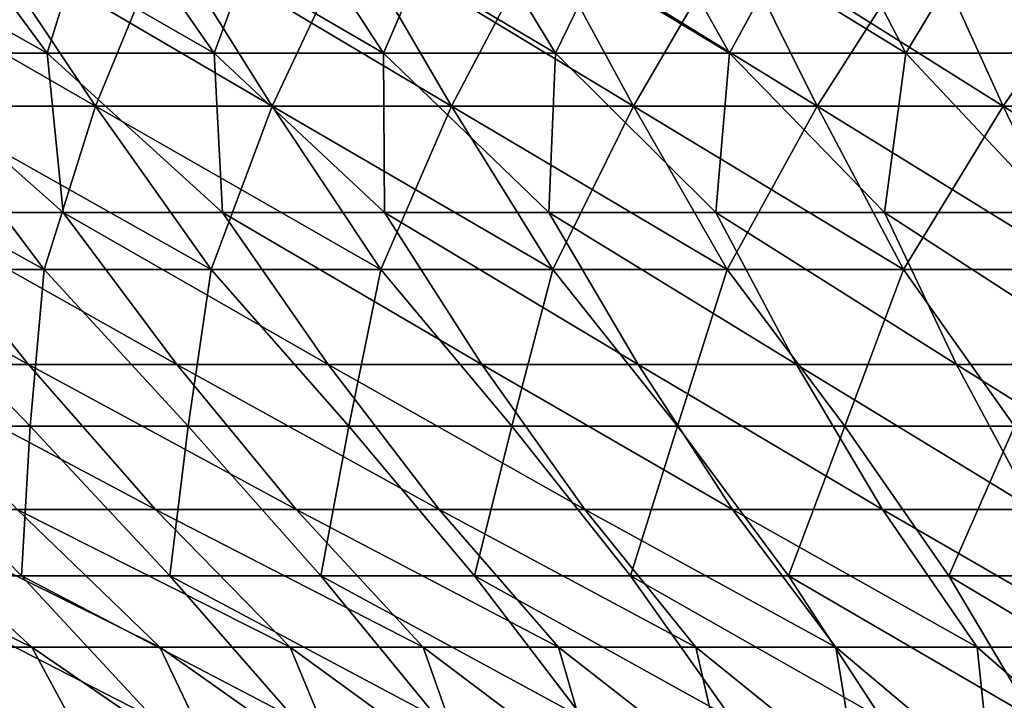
# Model space of a CAD drawing. Header units: millimetres. Extents: x -125 to 125, y -45 to 4025.
# Tile 295 of 656: x -31 to -21, y 3914 to 3921. Entities that reach past the tile are written whole.
import ezdxf

# ---------------------------------------------------------------- set-up
doc = ezdxf.new("R2010")
doc.units = ezdxf.units.MM
doc.header["$LTSCALE"] = 6.999206
for name, color, linetype in [('21', 7, 'CONTINUOUS'), ('22', 7, 'CONTINUOUS'), ('23', 7, 'CONTINUOUS'), ('24', 7, 'CONTINUOUS')]:
    doc.layers.add(name, color=color, linetype=linetype)

msp = doc.modelspace()

# ---------------------------------------------------------------- linework, layer by layer
at = {"layer": '21', "color": 7, "linetype": 'CONTINUOUS'}
for points in [[(-32.149, 3920.085, 59.869), (-30.29, 3920.085, 60.831), (-33.439, 3921.902, 62.271), (-32.149, 3920.085, 59.869)], [(-33.439, 3921.902, 62.271), (-30.29, 3920.085, 60.831), (-31.505, 3921.902, 63.271), (-33.439, 3921.902, 62.271)], [(-30.29, 3920.085, 60.831), (-28.403, 3920.085, 61.735), (-31.505, 3921.902, 63.271), (-30.29, 3920.085, 60.831)], [(-31.505, 3921.902, 63.271), (-28.403, 3920.085, 61.735), (-29.542, 3921.902, 64.212), (-31.505, 3921.902, 63.271)], [(-28.403, 3920.085, 61.735), (-26.488, 3920.085, 62.58), (-29.542, 3921.902, 64.212), (-28.403, 3920.085, 61.735)], [(-29.542, 3921.902, 64.212), (-26.488, 3920.085, 62.58), (-27.551, 3921.902, 65.091), (-29.542, 3921.902, 64.212)], [(-26.488, 3920.085, 62.58), (-24.548, 3920.085, 63.366), (-27.551, 3921.902, 65.091), (-26.488, 3920.085, 62.58)], [(-27.551, 3921.902, 65.091), (-24.548, 3920.085, 63.366), (-25.533, 3921.902, 65.909), (-27.551, 3921.902, 65.091)], [(-24.548, 3920.085, 63.366), (-22.585, 3920.085, 64.092), (-25.533, 3921.902, 65.909), (-24.548, 3920.085, 63.366)], [(-25.533, 3921.902, 65.909), (-22.585, 3920.085, 64.092), (-23.491, 3921.902, 66.664), (-25.533, 3921.902, 65.909)], [(-22.585, 3920.085, 64.092), (-20.601, 3920.085, 64.757), (-23.491, 3921.902, 66.664), (-22.585, 3920.085, 64.092)], [(-23.491, 3921.902, 66.664), (-20.601, 3920.085, 64.757), (-21.427, 3921.902, 67.355), (-23.491, 3921.902, 66.664)], [(-20.601, 3920.085, 64.757), (-18.597, 3920.085, 65.361), (-21.427, 3921.902, 67.355), (-20.601, 3920.085, 64.757)], [(-21.427, 3921.902, 67.355), (-18.597, 3920.085, 65.361), (-19.343, 3921.902, 67.983), (-21.427, 3921.902, 67.355)], [(-32.591, 3918.34, 56.449), (-30.837, 3918.34, 57.426), (-33.978, 3920.085, 58.851), (-32.591, 3918.34, 56.449)], [(-33.978, 3920.085, 58.851), (-30.837, 3918.34, 57.426), (-32.149, 3920.085, 59.869), (-33.978, 3920.085, 58.851)], [(-30.837, 3918.34, 57.426), (-29.054, 3918.34, 58.349), (-32.149, 3920.085, 59.869), (-30.837, 3918.34, 57.426)], [(-32.149, 3920.085, 59.869), (-29.054, 3918.34, 58.349), (-30.29, 3920.085, 60.831), (-32.149, 3920.085, 59.869)], [(-29.054, 3918.34, 58.349), (-27.244, 3918.34, 59.216), (-30.29, 3920.085, 60.831), (-29.054, 3918.34, 58.349)], [(-30.29, 3920.085, 60.831), (-27.244, 3918.34, 59.216), (-28.403, 3920.085, 61.735), (-30.29, 3920.085, 60.831)], [(-27.244, 3918.34, 59.216), (-25.407, 3918.34, 60.027), (-28.403, 3920.085, 61.735), (-27.244, 3918.34, 59.216)], [(-28.403, 3920.085, 61.735), (-25.407, 3918.34, 60.027), (-26.488, 3920.085, 62.58), (-28.403, 3920.085, 61.735)], [(-25.407, 3918.34, 60.027), (-23.546, 3918.34, 60.781), (-26.488, 3920.085, 62.58), (-25.407, 3918.34, 60.027)], [(-26.488, 3920.085, 62.58), (-23.546, 3918.34, 60.781), (-24.548, 3920.085, 63.366), (-26.488, 3920.085, 62.58)], [(-23.546, 3918.34, 60.781), (-21.664, 3918.34, 61.477), (-24.548, 3920.085, 63.366), (-23.546, 3918.34, 60.781)], [(-24.548, 3920.085, 63.366), (-21.664, 3918.34, 61.477), (-22.585, 3920.085, 64.092), (-24.548, 3920.085, 63.366)], [(-21.664, 3918.34, 61.477), (-19.76, 3918.34, 62.115), (-22.585, 3920.085, 64.092), (-21.664, 3918.34, 61.477)], [(-22.585, 3920.085, 64.092), (-19.76, 3918.34, 62.115), (-20.601, 3920.085, 64.757), (-22.585, 3920.085, 64.092)], [(-19.76, 3918.34, 62.115), (-17.838, 3918.34, 62.694), (-20.601, 3920.085, 64.757), (-19.76, 3918.34, 62.115)], [(-20.601, 3920.085, 64.757), (-17.838, 3918.34, 62.694), (-18.597, 3920.085, 65.361), (-20.601, 3920.085, 64.757)], [(-32.646, 3916.669, 53.137), (-30.988, 3916.669, 54.121), (-32.591, 3918.34, 56.449), (-32.646, 3916.669, 53.137)], [(-32.591, 3918.34, 56.449), (-30.988, 3916.669, 54.121), (-30.837, 3918.34, 57.426), (-32.591, 3918.34, 56.449)], [(-30.988, 3916.669, 54.121), (-29.301, 3916.669, 55.052), (-30.837, 3918.34, 57.426), (-30.988, 3916.669, 54.121)], [(-30.837, 3918.34, 57.426), (-29.301, 3916.669, 55.052), (-29.054, 3918.34, 58.349), (-30.837, 3918.34, 57.426)], [(-29.301, 3916.669, 55.052), (-27.586, 3916.669, 55.932), (-29.054, 3918.34, 58.349), (-29.301, 3916.669, 55.052)], [(-29.054, 3918.34, 58.349), (-27.586, 3916.669, 55.932), (-27.244, 3918.34, 59.216), (-29.054, 3918.34, 58.349)], [(-27.586, 3916.669, 55.932), (-25.844, 3916.669, 56.757), (-27.244, 3918.34, 59.216), (-27.586, 3916.669, 55.932)], [(-27.244, 3918.34, 59.216), (-25.844, 3916.669, 56.757), (-25.407, 3918.34, 60.027), (-27.244, 3918.34, 59.216)], [(-25.844, 3916.669, 56.757), (-24.078, 3916.669, 57.529), (-25.407, 3918.34, 60.027), (-25.844, 3916.669, 56.757)], [(-25.407, 3918.34, 60.027), (-24.078, 3916.669, 57.529), (-23.546, 3918.34, 60.781), (-25.407, 3918.34, 60.027)], [(-24.078, 3916.669, 57.529), (-22.289, 3916.669, 58.245), (-23.546, 3918.34, 60.781), (-24.078, 3916.669, 57.529)], [(-23.546, 3918.34, 60.781), (-22.289, 3916.669, 58.245), (-21.664, 3918.34, 61.477), (-23.546, 3918.34, 60.781)], [(-22.289, 3916.669, 58.245), (-20.478, 3916.669, 58.906), (-21.664, 3918.34, 61.477), (-22.289, 3916.669, 58.245)], [(-21.664, 3918.34, 61.477), (-20.478, 3916.669, 58.906), (-19.76, 3918.34, 62.115), (-21.664, 3918.34, 61.477)], [(-32.636, 3915.071, 49.755), (-31.081, 3915.071, 50.741), (-32.646, 3916.669, 53.137), (-32.636, 3915.071, 49.755)], [(-32.646, 3916.669, 53.137), (-31.081, 3915.071, 50.741), (-30.988, 3916.669, 54.121), (-32.646, 3916.669, 53.137)], [(-31.081, 3915.071, 50.741), (-29.496, 3915.071, 51.678), (-30.988, 3916.669, 54.121), (-31.081, 3915.071, 50.741)], [(-30.988, 3916.669, 54.121), (-29.496, 3915.071, 51.678), (-29.301, 3916.669, 55.052), (-30.988, 3916.669, 54.121)], [(-29.496, 3915.071, 51.678), (-27.883, 3915.071, 52.566), (-29.301, 3916.669, 55.052), (-29.496, 3915.071, 51.678)], [(-29.301, 3916.669, 55.052), (-27.883, 3915.071, 52.566), (-27.586, 3916.669, 55.932), (-29.301, 3916.669, 55.052)], [(-27.883, 3915.071, 52.566), (-26.243, 3915.071, 53.404), (-27.586, 3916.669, 55.932), (-27.883, 3915.071, 52.566)], [(-27.586, 3916.669, 55.932), (-26.243, 3915.071, 53.404), (-25.844, 3916.669, 56.757), (-27.586, 3916.669, 55.932)], [(-26.243, 3915.071, 53.404), (-24.579, 3915.071, 54.19), (-25.844, 3916.669, 56.757), (-26.243, 3915.071, 53.404)], [(-25.844, 3916.669, 56.757), (-24.579, 3915.071, 54.19), (-24.078, 3916.669, 57.529), (-25.844, 3916.669, 56.757)], [(-24.579, 3915.071, 54.19), (-22.89, 3915.071, 54.925), (-24.078, 3916.669, 57.529), (-24.579, 3915.071, 54.19)], [(-24.078, 3916.669, 57.529), (-22.89, 3915.071, 54.925), (-22.289, 3916.669, 58.245), (-24.078, 3916.669, 57.529)], [(-22.89, 3915.071, 54.925), (-21.18, 3915.071, 55.607), (-22.289, 3916.669, 58.245), (-22.89, 3915.071, 54.925)], [(-22.289, 3916.669, 58.245), (-21.18, 3915.071, 55.607), (-20.478, 3916.669, 58.906), (-22.289, 3916.669, 58.245)], [(-21.18, 3915.071, 55.607), (-19.449, 3915.071, 56.235), (-20.478, 3916.669, 58.906), (-21.18, 3915.071, 55.607)], [(-31.141, 3913.55, 47.266), (-29.666, 3913.55, 48.205), (-32.636, 3915.071, 49.755), (-31.141, 3913.55, 47.266)], [(-32.636, 3915.071, 49.755), (-29.666, 3913.55, 48.205), (-31.081, 3915.071, 50.741), (-32.636, 3915.071, 49.755)], [(-29.666, 3913.55, 48.205), (-28.164, 3913.55, 49.098), (-31.081, 3915.071, 50.741), (-29.666, 3913.55, 48.205)], [(-31.081, 3915.071, 50.741), (-28.164, 3913.55, 49.098), (-29.496, 3915.071, 51.678), (-31.081, 3915.071, 50.741)], [(-28.164, 3913.55, 49.098), (-26.634, 3913.55, 49.944), (-29.496, 3915.071, 51.678), (-28.164, 3913.55, 49.098)], [(-29.496, 3915.071, 51.678), (-26.634, 3913.55, 49.944), (-27.883, 3915.071, 52.566), (-29.496, 3915.071, 51.678)], [(-26.634, 3913.55, 49.944), (-25.08, 3913.55, 50.743), (-27.883, 3915.071, 52.566), (-26.634, 3913.55, 49.944)], [(-27.883, 3915.071, 52.566), (-25.08, 3913.55, 50.743), (-26.243, 3915.071, 53.404), (-27.883, 3915.071, 52.566)], [(-25.08, 3913.55, 50.743), (-23.501, 3913.55, 51.493), (-26.243, 3915.071, 53.404), (-25.08, 3913.55, 50.743)], [(-26.243, 3915.071, 53.404), (-23.501, 3913.55, 51.493), (-24.579, 3915.071, 54.19), (-26.243, 3915.071, 53.404)], [(-23.501, 3913.55, 51.493), (-21.9, 3913.55, 52.194), (-24.579, 3915.071, 54.19), (-23.501, 3913.55, 51.493)], [(-24.579, 3915.071, 54.19), (-21.9, 3913.55, 52.194), (-22.89, 3915.071, 54.925), (-24.579, 3915.071, 54.19)], [(-21.9, 3913.55, 52.194), (-20.278, 3913.55, 52.845), (-22.89, 3915.071, 54.925), (-21.9, 3913.55, 52.194)], [(-22.89, 3915.071, 54.925), (-20.278, 3913.55, 52.845), (-21.18, 3915.071, 55.607), (-22.89, 3915.071, 54.925)], [(-20.278, 3913.55, 52.845), (-18.636, 3913.55, 53.446), (-21.18, 3915.071, 55.607), (-20.278, 3913.55, 52.845)], [(-21.18, 3915.071, 55.607), (-18.636, 3913.55, 53.446), (-19.449, 3915.071, 56.235), (-21.18, 3915.071, 55.607)]]:
    msp.add_3dface(points, dxfattribs=at)
at = {"layer": '22', "color": 7, "linetype": 'CONTINUOUS'}
for points in [[(-30.29, 3920.085, -60.831), (-32.149, 3920.085, -59.869), (-31.505, 3921.902, -63.271), (-30.29, 3920.085, -60.831)], [(-29.542, 3921.902, -64.212), (-30.29, 3920.085, -60.831), (-31.505, 3921.902, -63.271), (-29.542, 3921.902, -64.212)], [(-28.403, 3920.085, -61.735), (-30.29, 3920.085, -60.831), (-29.542, 3921.902, -64.212), (-28.403, 3920.085, -61.735)], [(-27.551, 3921.902, -65.091), (-28.403, 3920.085, -61.735), (-29.542, 3921.902, -64.212), (-27.551, 3921.902, -65.091)], [(-26.488, 3920.085, -62.58), (-28.403, 3920.085, -61.735), (-27.551, 3921.902, -65.091), (-26.488, 3920.085, -62.58)], [(-25.533, 3921.902, -65.909), (-26.488, 3920.085, -62.58), (-27.551, 3921.902, -65.091), (-25.533, 3921.902, -65.909)], [(-24.548, 3920.085, -63.366), (-26.488, 3920.085, -62.58), (-25.533, 3921.902, -65.909), (-24.548, 3920.085, -63.366)], [(-23.491, 3921.902, -66.664), (-24.548, 3920.085, -63.366), (-25.533, 3921.902, -65.909), (-23.491, 3921.902, -66.664)], [(-22.585, 3920.085, -64.092), (-24.548, 3920.085, -63.366), (-23.491, 3921.902, -66.664), (-22.585, 3920.085, -64.092)], [(-21.427, 3921.902, -67.355), (-22.585, 3920.085, -64.092), (-23.491, 3921.902, -66.664), (-21.427, 3921.902, -67.355)], [(-20.601, 3920.085, -64.757), (-22.585, 3920.085, -64.092), (-21.427, 3921.902, -67.355), (-20.601, 3920.085, -64.757)], [(-19.343, 3921.902, -67.983), (-20.601, 3920.085, -64.757), (-21.427, 3921.902, -67.355), (-19.343, 3921.902, -67.983)], [(-18.597, 3920.085, -65.361), (-20.601, 3920.085, -64.757), (-19.343, 3921.902, -67.983), (-18.597, 3920.085, -65.361)], [(-30.837, 3918.34, -57.426), (-32.591, 3918.34, -56.449), (-32.149, 3920.085, -59.869), (-30.837, 3918.34, -57.426)], [(-30.29, 3920.085, -60.831), (-30.837, 3918.34, -57.426), (-32.149, 3920.085, -59.869), (-30.29, 3920.085, -60.831)], [(-29.054, 3918.34, -58.349), (-30.837, 3918.34, -57.426), (-30.29, 3920.085, -60.831), (-29.054, 3918.34, -58.349)], [(-28.403, 3920.085, -61.735), (-29.054, 3918.34, -58.349), (-30.29, 3920.085, -60.831), (-28.403, 3920.085, -61.735)], [(-27.244, 3918.34, -59.216), (-29.054, 3918.34, -58.349), (-28.403, 3920.085, -61.735), (-27.244, 3918.34, -59.216)], [(-26.488, 3920.085, -62.58), (-27.244, 3918.34, -59.216), (-28.403, 3920.085, -61.735), (-26.488, 3920.085, -62.58)], [(-25.407, 3918.34, -60.027), (-27.244, 3918.34, -59.216), (-26.488, 3920.085, -62.58), (-25.407, 3918.34, -60.027)], [(-24.548, 3920.085, -63.366), (-25.407, 3918.34, -60.027), (-26.488, 3920.085, -62.58), (-24.548, 3920.085, -63.366)], [(-23.546, 3918.34, -60.781), (-25.407, 3918.34, -60.027), (-24.548, 3920.085, -63.366), (-23.546, 3918.34, -60.781)], [(-22.585, 3920.085, -64.092), (-23.546, 3918.34, -60.781), (-24.548, 3920.085, -63.366), (-22.585, 3920.085, -64.092)], [(-21.664, 3918.34, -61.477), (-23.546, 3918.34, -60.781), (-22.585, 3920.085, -64.092), (-21.664, 3918.34, -61.477)], [(-20.601, 3920.085, -64.757), (-21.664, 3918.34, -61.477), (-22.585, 3920.085, -64.092), (-20.601, 3920.085, -64.757)], [(-19.76, 3918.34, -62.115), (-21.664, 3918.34, -61.477), (-20.601, 3920.085, -64.757), (-19.76, 3918.34, -62.115)], [(-18.597, 3920.085, -65.361), (-19.76, 3918.34, -62.115), (-20.601, 3920.085, -64.757), (-18.597, 3920.085, -65.361)], [(-32.646, 3916.669, -53.137), (-32.591, 3918.34, -56.449), (-30.988, 3916.669, -54.121), (-32.646, 3916.669, -53.137)], [(-32.591, 3918.34, -56.449), (-30.837, 3918.34, -57.426), (-30.988, 3916.669, -54.121), (-32.591, 3918.34, -56.449)], [(-30.988, 3916.669, -54.121), (-30.837, 3918.34, -57.426), (-29.301, 3916.669, -55.052), (-30.988, 3916.669, -54.121)], [(-30.837, 3918.34, -57.426), (-29.054, 3918.34, -58.349), (-29.301, 3916.669, -55.052), (-30.837, 3918.34, -57.426)], [(-29.301, 3916.669, -55.052), (-29.054, 3918.34, -58.349), (-27.586, 3916.669, -55.932), (-29.301, 3916.669, -55.052)], [(-29.054, 3918.34, -58.349), (-27.244, 3918.34, -59.216), (-27.586, 3916.669, -55.932), (-29.054, 3918.34, -58.349)], [(-27.586, 3916.669, -55.932), (-27.244, 3918.34, -59.216), (-25.844, 3916.669, -56.757), (-27.586, 3916.669, -55.932)], [(-27.244, 3918.34, -59.216), (-25.407, 3918.34, -60.027), (-25.844, 3916.669, -56.757), (-27.244, 3918.34, -59.216)], [(-25.844, 3916.669, -56.757), (-25.407, 3918.34, -60.027), (-24.078, 3916.669, -57.529), (-25.844, 3916.669, -56.757)], [(-25.407, 3918.34, -60.027), (-23.546, 3918.34, -60.781), (-24.078, 3916.669, -57.529), (-25.407, 3918.34, -60.027)], [(-24.078, 3916.669, -57.529), (-23.546, 3918.34, -60.781), (-22.289, 3916.669, -58.245), (-24.078, 3916.669, -57.529)], [(-23.546, 3918.34, -60.781), (-21.664, 3918.34, -61.477), (-22.289, 3916.669, -58.245), (-23.546, 3918.34, -60.781)], [(-22.289, 3916.669, -58.245), (-21.664, 3918.34, -61.477), (-20.478, 3916.669, -58.906), (-22.289, 3916.669, -58.245)], [(-21.664, 3918.34, -61.477), (-19.76, 3918.34, -62.115), (-20.478, 3916.669, -58.906), (-21.664, 3918.34, -61.477)], [(-32.646, 3916.669, -53.137), (-30.988, 3916.669, -54.121), (-31.081, 3915.071, -50.741), (-32.646, 3916.669, -53.137)], [(-32.636, 3915.071, -49.755), (-32.646, 3916.669, -53.137), (-31.081, 3915.071, -50.741), (-32.636, 3915.071, -49.755)], [(-31.081, 3915.071, -50.741), (-30.988, 3916.669, -54.121), (-29.496, 3915.071, -51.678), (-31.081, 3915.071, -50.741)], [(-30.988, 3916.669, -54.121), (-29.301, 3916.669, -55.052), (-29.496, 3915.071, -51.678), (-30.988, 3916.669, -54.121)], [(-29.496, 3915.071, -51.678), (-29.301, 3916.669, -55.052), (-27.883, 3915.071, -52.566), (-29.496, 3915.071, -51.678)], [(-29.301, 3916.669, -55.052), (-27.586, 3916.669, -55.932), (-27.883, 3915.071, -52.566), (-29.301, 3916.669, -55.052)], [(-27.883, 3915.071, -52.566), (-27.586, 3916.669, -55.932), (-26.243, 3915.071, -53.404), (-27.883, 3915.071, -52.566)], [(-27.586, 3916.669, -55.932), (-25.844, 3916.669, -56.757), (-26.243, 3915.071, -53.404), (-27.586, 3916.669, -55.932)], [(-26.243, 3915.071, -53.404), (-25.844, 3916.669, -56.757), (-24.579, 3915.071, -54.19), (-26.243, 3915.071, -53.404)], [(-25.844, 3916.669, -56.757), (-24.078, 3916.669, -57.529), (-24.579, 3915.071, -54.19), (-25.844, 3916.669, -56.757)], [(-24.579, 3915.071, -54.19), (-24.078, 3916.669, -57.529), (-22.89, 3915.071, -54.925), (-24.579, 3915.071, -54.19)], [(-24.078, 3916.669, -57.529), (-22.289, 3916.669, -58.245), (-22.89, 3915.071, -54.925), (-24.078, 3916.669, -57.529)], [(-22.89, 3915.071, -54.925), (-22.289, 3916.669, -58.245), (-21.18, 3915.071, -55.607), (-22.89, 3915.071, -54.925)], [(-22.289, 3916.669, -58.245), (-20.478, 3916.669, -58.906), (-21.18, 3915.071, -55.607), (-22.289, 3916.669, -58.245)], [(-21.18, 3915.071, -55.607), (-20.478, 3916.669, -58.906), (-19.449, 3915.071, -56.235), (-21.18, 3915.071, -55.607)], [(-32.636, 3915.071, -49.755), (-31.081, 3915.071, -50.741), (-29.666, 3913.55, -48.205), (-32.636, 3915.071, -49.755)], [(-31.141, 3913.55, -47.266), (-32.636, 3915.071, -49.755), (-29.666, 3913.55, -48.205), (-31.141, 3913.55, -47.266)], [(-31.081, 3915.071, -50.741), (-29.496, 3915.071, -51.678), (-28.164, 3913.55, -49.098), (-31.081, 3915.071, -50.741)], [(-29.666, 3913.55, -48.205), (-31.081, 3915.071, -50.741), (-28.164, 3913.55, -49.098), (-29.666, 3913.55, -48.205)], [(-29.496, 3915.071, -51.678), (-27.883, 3915.071, -52.566), (-26.634, 3913.55, -49.944), (-29.496, 3915.071, -51.678)], [(-28.164, 3913.55, -49.098), (-29.496, 3915.071, -51.678), (-26.634, 3913.55, -49.944), (-28.164, 3913.55, -49.098)], [(-27.883, 3915.071, -52.566), (-26.243, 3915.071, -53.404), (-25.08, 3913.55, -50.743), (-27.883, 3915.071, -52.566)], [(-26.634, 3913.55, -49.944), (-27.883, 3915.071, -52.566), (-25.08, 3913.55, -50.743), (-26.634, 3913.55, -49.944)], [(-26.243, 3915.071, -53.404), (-24.579, 3915.071, -54.19), (-23.501, 3913.55, -51.493), (-26.243, 3915.071, -53.404)], [(-25.08, 3913.55, -50.743), (-26.243, 3915.071, -53.404), (-23.501, 3913.55, -51.493), (-25.08, 3913.55, -50.743)], [(-24.579, 3915.071, -54.19), (-22.89, 3915.071, -54.925), (-21.9, 3913.55, -52.194), (-24.579, 3915.071, -54.19)], [(-23.501, 3913.55, -51.493), (-24.579, 3915.071, -54.19), (-21.9, 3913.55, -52.194), (-23.501, 3913.55, -51.493)], [(-22.89, 3915.071, -54.925), (-21.18, 3915.071, -55.607), (-20.278, 3913.55, -52.845), (-22.89, 3915.071, -54.925)], [(-21.9, 3913.55, -52.194), (-22.89, 3915.071, -54.925), (-20.278, 3913.55, -52.845), (-21.9, 3913.55, -52.194)], [(-21.18, 3915.071, -55.607), (-19.449, 3915.071, -56.235), (-18.636, 3913.55, -53.446), (-21.18, 3915.071, -55.607)], [(-20.278, 3913.55, -52.845), (-21.18, 3915.071, -55.607), (-18.636, 3913.55, -53.446), (-20.278, 3913.55, -52.845)]]:
    msp.add_3dface(points, dxfattribs=at)
at = {"layer": '23', "color": 7, "linetype": 'CONTINUOUS'}
for points in [[(-32.556, 3920.648, -56.389), (-30.804, 3920.648, -57.365), (-33.936, 3922.421, -58.778), (-32.556, 3920.648, -56.389)], [(-33.936, 3922.421, -58.778), (-30.804, 3920.648, -57.365), (-32.109, 3922.421, -59.795), (-33.936, 3922.421, -58.778)], [(-30.804, 3920.648, -57.365), (-29.023, 3920.648, -58.287), (-32.109, 3922.421, -59.795), (-30.804, 3920.648, -57.365)], [(-32.109, 3922.421, -59.795), (-29.023, 3920.648, -58.287), (-30.253, 3922.421, -60.756), (-32.109, 3922.421, -59.795)], [(-29.023, 3920.648, -58.287), (-27.215, 3920.648, -59.153), (-30.253, 3922.421, -60.756), (-29.023, 3920.648, -58.287)], [(-30.253, 3922.421, -60.756), (-27.215, 3920.648, -59.153), (-28.367, 3922.421, -61.658), (-30.253, 3922.421, -60.756)], [(-27.215, 3920.648, -59.153), (-25.38, 3920.648, -59.963), (-28.367, 3922.421, -61.658), (-27.215, 3920.648, -59.153)], [(-28.367, 3922.421, -61.658), (-25.38, 3920.648, -59.963), (-26.455, 3922.421, -62.503), (-28.367, 3922.421, -61.658)], [(-25.38, 3920.648, -59.963), (-23.521, 3920.648, -60.716), (-26.455, 3922.421, -62.503), (-25.38, 3920.648, -59.963)], [(-26.455, 3922.421, -62.503), (-23.521, 3920.648, -60.716), (-24.518, 3922.421, -63.288), (-26.455, 3922.421, -62.503)], [(-23.521, 3920.648, -60.716), (-21.641, 3920.648, -61.411), (-24.518, 3922.421, -63.288), (-23.521, 3920.648, -60.716)], [(-24.518, 3922.421, -63.288), (-21.641, 3920.648, -61.411), (-22.557, 3922.421, -64.013), (-24.518, 3922.421, -63.288)], [(-21.641, 3920.648, -61.411), (-19.739, 3920.648, -62.049), (-22.557, 3922.421, -64.013), (-21.641, 3920.648, -61.411)], [(-22.557, 3922.421, -64.013), (-19.739, 3920.648, -62.049), (-20.575, 3922.421, -64.677), (-22.557, 3922.421, -64.013)], [(-32.305, 3918.95, -53.279), (-30.634, 3918.95, -54.258), (-32.556, 3920.648, -56.389), (-32.305, 3918.95, -53.279)], [(-32.556, 3920.648, -56.389), (-30.634, 3918.95, -54.258), (-30.804, 3920.648, -57.365), (-32.556, 3920.648, -56.389)], [(-30.634, 3918.95, -54.258), (-28.933, 3918.95, -55.183), (-30.804, 3920.648, -57.365), (-30.634, 3918.95, -54.258)], [(-30.804, 3920.648, -57.365), (-28.933, 3918.95, -55.183), (-29.023, 3920.648, -58.287), (-30.804, 3920.648, -57.365)], [(-28.933, 3918.95, -55.183), (-27.204, 3918.95, -56.056), (-29.023, 3920.648, -58.287), (-28.933, 3918.95, -55.183)], [(-29.023, 3920.648, -58.287), (-27.204, 3918.95, -56.056), (-27.215, 3920.648, -59.153), (-29.023, 3920.648, -58.287)], [(-27.204, 3918.95, -56.056), (-25.449, 3918.95, -56.874), (-27.215, 3920.648, -59.153), (-27.204, 3918.95, -56.056)], [(-27.215, 3920.648, -59.153), (-25.449, 3918.95, -56.874), (-25.38, 3920.648, -59.963), (-27.215, 3920.648, -59.153)], [(-25.449, 3918.95, -56.874), (-23.669, 3918.95, -57.638), (-25.38, 3920.648, -59.963), (-25.449, 3918.95, -56.874)], [(-25.38, 3920.648, -59.963), (-23.669, 3918.95, -57.638), (-23.521, 3920.648, -60.716), (-25.38, 3920.648, -59.963)], [(-23.669, 3918.95, -57.638), (-21.866, 3918.95, -58.345), (-23.521, 3920.648, -60.716), (-23.669, 3918.95, -57.638)], [(-23.521, 3920.648, -60.716), (-21.866, 3918.95, -58.345), (-21.641, 3920.648, -61.411), (-23.521, 3920.648, -60.716)], [(-21.866, 3918.95, -58.345), (-20.042, 3918.95, -58.997), (-21.641, 3920.648, -61.411), (-21.866, 3918.95, -58.345)], [(-21.641, 3920.648, -61.411), (-20.042, 3918.95, -58.997), (-19.739, 3920.648, -62.049), (-21.641, 3920.648, -61.411)], [(-32.562, 3917.327, -49.751), (-31.006, 3917.327, -50.735), (-33.946, 3918.95, -52.25), (-32.562, 3917.327, -49.751)], [(-33.946, 3918.95, -52.25), (-31.006, 3917.327, -50.735), (-32.305, 3918.95, -53.279), (-33.946, 3918.95, -52.25)], [(-31.006, 3917.327, -50.735), (-29.42, 3917.327, -51.671), (-32.305, 3918.95, -53.279), (-31.006, 3917.327, -50.735)], [(-32.305, 3918.95, -53.279), (-29.42, 3917.327, -51.671), (-30.634, 3918.95, -54.258), (-32.305, 3918.95, -53.279)], [(-29.42, 3917.327, -51.671), (-27.805, 3917.327, -52.558), (-30.634, 3918.95, -54.258), (-29.42, 3917.327, -51.671)], [(-30.634, 3918.95, -54.258), (-27.805, 3917.327, -52.558), (-28.933, 3918.95, -55.183), (-30.634, 3918.95, -54.258)], [(-27.805, 3917.327, -52.558), (-26.164, 3917.327, -53.393), (-28.933, 3918.95, -55.183), (-27.805, 3917.327, -52.558)], [(-28.933, 3918.95, -55.183), (-26.164, 3917.327, -53.393), (-27.204, 3918.95, -56.056), (-28.933, 3918.95, -55.183)], [(-26.164, 3917.327, -53.393), (-24.498, 3917.327, -54.178), (-27.204, 3918.95, -56.056), (-26.164, 3917.327, -53.393)], [(-27.204, 3918.95, -56.056), (-24.498, 3917.327, -54.178), (-25.449, 3918.95, -56.874), (-27.204, 3918.95, -56.056)], [(-24.498, 3917.327, -54.178), (-22.808, 3917.327, -54.911), (-25.449, 3918.95, -56.874), (-24.498, 3917.327, -54.178)], [(-25.449, 3918.95, -56.874), (-22.808, 3917.327, -54.911), (-23.669, 3918.95, -57.638), (-25.449, 3918.95, -56.874)], [(-22.808, 3917.327, -54.911), (-21.097, 3917.327, -55.591), (-23.669, 3918.95, -57.638), (-22.808, 3917.327, -54.911)], [(-23.669, 3918.95, -57.638), (-21.097, 3917.327, -55.591), (-21.866, 3918.95, -58.345), (-23.669, 3918.95, -57.638)], [(-21.097, 3917.327, -55.591), (-19.365, 3917.327, -56.218), (-21.866, 3918.95, -58.345), (-21.097, 3917.327, -55.591)], [(-21.866, 3918.95, -58.345), (-19.365, 3917.327, -56.218), (-20.042, 3918.95, -58.997), (-21.866, 3918.95, -58.345)], [(-31.124, 3915.78, -47.237), (-29.65, 3915.78, -48.175), (-32.562, 3917.327, -49.751), (-31.124, 3915.78, -47.237)], [(-32.562, 3917.327, -49.751), (-29.65, 3915.78, -48.175), (-31.006, 3917.327, -50.735), (-32.562, 3917.327, -49.751)], [(-29.65, 3915.78, -48.175), (-28.149, 3915.78, -49.068), (-31.006, 3917.327, -50.735), (-29.65, 3915.78, -48.175)], [(-31.006, 3917.327, -50.735), (-28.149, 3915.78, -49.068), (-29.42, 3917.327, -51.671), (-31.006, 3917.327, -50.735)], [(-28.149, 3915.78, -49.068), (-26.62, 3915.78, -49.913), (-29.42, 3917.327, -51.671), (-28.149, 3915.78, -49.068)], [(-29.42, 3917.327, -51.671), (-26.62, 3915.78, -49.913), (-27.805, 3917.327, -52.558), (-29.42, 3917.327, -51.671)], [(-26.62, 3915.78, -49.913), (-25.067, 3915.78, -50.711), (-27.805, 3917.327, -52.558), (-26.62, 3915.78, -49.913)], [(-27.805, 3917.327, -52.558), (-25.067, 3915.78, -50.711), (-26.164, 3917.327, -53.393), (-27.805, 3917.327, -52.558)], [(-25.067, 3915.78, -50.711), (-23.489, 3915.78, -51.461), (-26.164, 3917.327, -53.393), (-25.067, 3915.78, -50.711)], [(-26.164, 3917.327, -53.393), (-23.489, 3915.78, -51.461), (-24.498, 3917.327, -54.178), (-26.164, 3917.327, -53.393)], [(-23.489, 3915.78, -51.461), (-21.889, 3915.78, -52.162), (-24.498, 3917.327, -54.178), (-23.489, 3915.78, -51.461)], [(-24.498, 3917.327, -54.178), (-21.889, 3915.78, -52.162), (-22.808, 3917.327, -54.911), (-24.498, 3917.327, -54.178)], [(-21.889, 3915.78, -52.162), (-20.268, 3915.78, -52.813), (-22.808, 3917.327, -54.911), (-21.889, 3915.78, -52.162)], [(-22.808, 3917.327, -54.911), (-20.268, 3915.78, -52.813), (-21.097, 3917.327, -55.591), (-22.808, 3917.327, -54.911)], [(-20.268, 3915.78, -52.813), (-18.627, 3915.78, -53.414), (-21.097, 3917.327, -55.591), (-20.268, 3915.78, -52.813)], [(-21.097, 3917.327, -55.591), (-18.627, 3915.78, -53.414), (-19.365, 3917.327, -56.218), (-21.097, 3917.327, -55.591)], [(-32.567, 3915.78, -46.253), (-33.98, 3915.78, -45.225), (-30.968, 3914.311, -43.794), (-32.567, 3915.78, -46.253)], [(-30.968, 3914.311, -43.794), (-33.98, 3915.78, -45.225), (-32.302, 3914.311, -42.819), (-30.968, 3914.311, -43.794)], [(-31.124, 3915.78, -47.237), (-32.567, 3915.78, -46.253), (-29.604, 3914.311, -44.728), (-31.124, 3915.78, -47.237)], [(-29.604, 3914.311, -44.728), (-32.567, 3915.78, -46.253), (-30.968, 3914.311, -43.794), (-29.604, 3914.311, -44.728)], [(-29.65, 3915.78, -48.175), (-31.124, 3915.78, -47.237), (-28.212, 3914.311, -45.619), (-29.65, 3915.78, -48.175)], [(-28.212, 3914.311, -45.619), (-31.124, 3915.78, -47.237), (-29.604, 3914.311, -44.728), (-28.212, 3914.311, -45.619)], [(-28.149, 3915.78, -49.068), (-29.65, 3915.78, -48.175), (-26.793, 3914.311, -46.466), (-28.149, 3915.78, -49.068)], [(-26.793, 3914.311, -46.466), (-29.65, 3915.78, -48.175), (-28.212, 3914.311, -45.619), (-26.793, 3914.311, -46.466)], [(-26.62, 3915.78, -49.913), (-28.149, 3915.78, -49.068), (-25.348, 3914.311, -47.27), (-26.62, 3915.78, -49.913)], [(-25.348, 3914.311, -47.27), (-28.149, 3915.78, -49.068), (-26.793, 3914.311, -46.466), (-25.348, 3914.311, -47.27)], [(-25.067, 3915.78, -50.711), (-26.62, 3915.78, -49.913), (-23.88, 3914.311, -48.028), (-25.067, 3915.78, -50.711)], [(-23.88, 3914.311, -48.028), (-26.62, 3915.78, -49.913), (-25.348, 3914.311, -47.27), (-23.88, 3914.311, -48.028)], [(-23.489, 3915.78, -51.461), (-25.067, 3915.78, -50.711), (-22.388, 3914.311, -48.741), (-23.489, 3915.78, -51.461)], [(-22.388, 3914.311, -48.741), (-25.067, 3915.78, -50.711), (-23.88, 3914.311, -48.028), (-22.388, 3914.311, -48.741)], [(-21.889, 3915.78, -52.162), (-23.489, 3915.78, -51.461), (-20.876, 3914.311, -49.408), (-21.889, 3915.78, -52.162)], [(-20.876, 3914.311, -49.408), (-23.489, 3915.78, -51.461), (-22.388, 3914.311, -48.741), (-20.876, 3914.311, -49.408)], [(-20.268, 3915.78, -52.813), (-21.889, 3915.78, -52.162), (-19.344, 3914.311, -50.028), (-20.268, 3915.78, -52.813)], [(-19.344, 3914.311, -50.028), (-21.889, 3915.78, -52.162), (-20.876, 3914.311, -49.408), (-19.344, 3914.311, -50.028)], [(-30.968, 3914.311, -43.794), (-32.302, 3914.311, -42.819), (-30.218, 3912.921, -40.671), (-30.968, 3914.311, -43.794)], [(-30.218, 3912.921, -40.671), (-32.302, 3914.311, -42.819), (-31.466, 3912.921, -39.713), (-30.218, 3912.921, -40.671)], [(-29.604, 3914.311, -44.728), (-30.968, 3914.311, -43.794), (-28.94, 3912.921, -41.59), (-29.604, 3914.311, -44.728)], [(-28.94, 3912.921, -41.59), (-30.968, 3914.311, -43.794), (-30.218, 3912.921, -40.671), (-28.94, 3912.921, -41.59)], [(-28.212, 3914.311, -45.619), (-29.604, 3914.311, -44.728), (-27.635, 3912.921, -42.468), (-28.212, 3914.311, -45.619)], [(-27.635, 3912.921, -42.468), (-29.604, 3914.311, -44.728), (-28.94, 3912.921, -41.59), (-27.635, 3912.921, -42.468)], [(-26.793, 3914.311, -46.466), (-28.212, 3914.311, -45.619), (-26.302, 3912.921, -43.306), (-26.793, 3914.311, -46.466)], [(-26.302, 3912.921, -43.306), (-28.212, 3914.311, -45.619), (-27.635, 3912.921, -42.468), (-26.302, 3912.921, -43.306)], [(-25.348, 3914.311, -47.27), (-26.793, 3914.311, -46.466), (-24.945, 3912.921, -44.102), (-25.348, 3914.311, -47.27)], [(-24.945, 3912.921, -44.102), (-26.793, 3914.311, -46.466), (-26.302, 3912.921, -43.306), (-24.945, 3912.921, -44.102)], [(-23.88, 3914.311, -48.028), (-25.348, 3914.311, -47.27), (-23.563, 3912.921, -44.855), (-23.88, 3914.311, -48.028)], [(-23.563, 3912.921, -44.855), (-25.348, 3914.311, -47.27), (-24.945, 3912.921, -44.102), (-23.563, 3912.921, -44.855)], [(-22.388, 3914.311, -48.741), (-23.88, 3914.311, -48.028), (-22.159, 3912.921, -45.566), (-22.388, 3914.311, -48.741)], [(-22.159, 3912.921, -45.566), (-23.88, 3914.311, -48.028), (-23.563, 3912.921, -44.855), (-22.159, 3912.921, -45.566)], [(-20.876, 3914.311, -49.408), (-22.388, 3914.311, -48.741), (-20.733, 3912.921, -46.232), (-20.876, 3914.311, -49.408)], [(-20.733, 3912.921, -46.232), (-22.388, 3914.311, -48.741), (-22.159, 3912.921, -45.566), (-20.733, 3912.921, -46.232)], [(-19.344, 3914.311, -50.028), (-20.876, 3914.311, -49.408), (-19.287, 3912.921, -46.853), (-19.344, 3914.311, -50.028)], [(-19.287, 3912.921, -46.853), (-20.876, 3914.311, -49.408), (-20.733, 3912.921, -46.232), (-19.287, 3912.921, -46.853)]]:
    msp.add_3dface(points, dxfattribs=at)
at = {"layer": '24', "color": 7, "linetype": 'CONTINUOUS'}
for points in [[(-30.804, 3920.648, 57.365), (-32.556, 3920.648, 56.389), (-32.109, 3922.421, 59.795), (-30.804, 3920.648, 57.365)], [(-30.253, 3922.421, 60.756), (-30.804, 3920.648, 57.365), (-32.109, 3922.421, 59.795), (-30.253, 3922.421, 60.756)], [(-29.023, 3920.648, 58.287), (-30.804, 3920.648, 57.365), (-30.253, 3922.421, 60.756), (-29.023, 3920.648, 58.287)], [(-28.367, 3922.421, 61.658), (-29.023, 3920.648, 58.287), (-30.253, 3922.421, 60.756), (-28.367, 3922.421, 61.658)], [(-27.215, 3920.648, 59.153), (-29.023, 3920.648, 58.287), (-28.367, 3922.421, 61.658), (-27.215, 3920.648, 59.153)], [(-26.455, 3922.421, 62.503), (-27.215, 3920.648, 59.153), (-28.367, 3922.421, 61.658), (-26.455, 3922.421, 62.503)], [(-25.38, 3920.648, 59.963), (-27.215, 3920.648, 59.153), (-26.455, 3922.421, 62.503), (-25.38, 3920.648, 59.963)], [(-24.518, 3922.421, 63.288), (-25.38, 3920.648, 59.963), (-26.455, 3922.421, 62.503), (-24.518, 3922.421, 63.288)], [(-23.521, 3920.648, 60.716), (-25.38, 3920.648, 59.963), (-24.518, 3922.421, 63.288), (-23.521, 3920.648, 60.716)], [(-22.557, 3922.421, 64.013), (-23.521, 3920.648, 60.716), (-24.518, 3922.421, 63.288), (-22.557, 3922.421, 64.013)], [(-21.641, 3920.648, 61.411), (-23.521, 3920.648, 60.716), (-22.557, 3922.421, 64.013), (-21.641, 3920.648, 61.411)], [(-20.575, 3922.421, 64.677), (-21.641, 3920.648, 61.411), (-22.557, 3922.421, 64.013), (-20.575, 3922.421, 64.677)], [(-19.739, 3920.648, 62.049), (-21.641, 3920.648, 61.411), (-20.575, 3922.421, 64.677), (-19.739, 3920.648, 62.049)], [(-32.556, 3920.648, 56.389), (-30.804, 3920.648, 57.365), (-30.634, 3918.95, 54.258), (-32.556, 3920.648, 56.389)], [(-32.305, 3918.95, 53.279), (-32.556, 3920.648, 56.389), (-30.634, 3918.95, 54.258), (-32.305, 3918.95, 53.279)], [(-30.804, 3920.648, 57.365), (-29.023, 3920.648, 58.287), (-28.933, 3918.95, 55.183), (-30.804, 3920.648, 57.365)], [(-30.634, 3918.95, 54.258), (-30.804, 3920.648, 57.365), (-28.933, 3918.95, 55.183), (-30.634, 3918.95, 54.258)], [(-29.023, 3920.648, 58.287), (-27.215, 3920.648, 59.153), (-27.204, 3918.95, 56.056), (-29.023, 3920.648, 58.287)], [(-28.933, 3918.95, 55.183), (-29.023, 3920.648, 58.287), (-27.204, 3918.95, 56.056), (-28.933, 3918.95, 55.183)], [(-27.215, 3920.648, 59.153), (-25.38, 3920.648, 59.963), (-25.449, 3918.95, 56.874), (-27.215, 3920.648, 59.153)], [(-27.204, 3918.95, 56.056), (-27.215, 3920.648, 59.153), (-25.449, 3918.95, 56.874), (-27.204, 3918.95, 56.056)], [(-25.449, 3918.95, 56.874), (-25.38, 3920.648, 59.963), (-23.669, 3918.95, 57.638), (-25.449, 3918.95, 56.874)], [(-25.38, 3920.648, 59.963), (-23.521, 3920.648, 60.716), (-23.669, 3918.95, 57.638), (-25.38, 3920.648, 59.963)], [(-23.669, 3918.95, 57.638), (-23.521, 3920.648, 60.716), (-21.866, 3918.95, 58.345), (-23.669, 3918.95, 57.638)], [(-23.521, 3920.648, 60.716), (-21.641, 3920.648, 61.411), (-21.866, 3918.95, 58.345), (-23.521, 3920.648, 60.716)], [(-21.866, 3918.95, 58.345), (-21.641, 3920.648, 61.411), (-20.042, 3918.95, 58.997), (-21.866, 3918.95, 58.345)], [(-21.641, 3920.648, 61.411), (-19.739, 3920.648, 62.049), (-20.042, 3918.95, 58.997), (-21.641, 3920.648, 61.411)], [(-33.946, 3918.95, 52.25), (-32.305, 3918.95, 53.279), (-31.006, 3917.327, 50.735), (-33.946, 3918.95, 52.25)], [(-32.562, 3917.327, 49.751), (-33.946, 3918.95, 52.25), (-31.006, 3917.327, 50.735), (-32.562, 3917.327, 49.751)], [(-32.305, 3918.95, 53.279), (-30.634, 3918.95, 54.258), (-29.42, 3917.327, 51.671), (-32.305, 3918.95, 53.279)], [(-31.006, 3917.327, 50.735), (-32.305, 3918.95, 53.279), (-29.42, 3917.327, 51.671), (-31.006, 3917.327, 50.735)], [(-30.634, 3918.95, 54.258), (-28.933, 3918.95, 55.183), (-27.805, 3917.327, 52.558), (-30.634, 3918.95, 54.258)], [(-29.42, 3917.327, 51.671), (-30.634, 3918.95, 54.258), (-27.805, 3917.327, 52.558), (-29.42, 3917.327, 51.671)], [(-28.933, 3918.95, 55.183), (-27.204, 3918.95, 56.056), (-26.164, 3917.327, 53.393), (-28.933, 3918.95, 55.183)], [(-27.805, 3917.327, 52.558), (-28.933, 3918.95, 55.183), (-26.164, 3917.327, 53.393), (-27.805, 3917.327, 52.558)], [(-27.204, 3918.95, 56.056), (-25.449, 3918.95, 56.874), (-24.498, 3917.327, 54.178), (-27.204, 3918.95, 56.056)], [(-26.164, 3917.327, 53.393), (-27.204, 3918.95, 56.056), (-24.498, 3917.327, 54.178), (-26.164, 3917.327, 53.393)], [(-25.449, 3918.95, 56.874), (-23.669, 3918.95, 57.638), (-22.808, 3917.327, 54.911), (-25.449, 3918.95, 56.874)], [(-24.498, 3917.327, 54.178), (-25.449, 3918.95, 56.874), (-22.808, 3917.327, 54.911), (-24.498, 3917.327, 54.178)], [(-23.669, 3918.95, 57.638), (-21.866, 3918.95, 58.345), (-21.097, 3917.327, 55.591), (-23.669, 3918.95, 57.638)], [(-22.808, 3917.327, 54.911), (-23.669, 3918.95, 57.638), (-21.097, 3917.327, 55.591), (-22.808, 3917.327, 54.911)], [(-21.866, 3918.95, 58.345), (-20.042, 3918.95, 58.997), (-19.365, 3917.327, 56.218), (-21.866, 3918.95, 58.345)], [(-21.097, 3917.327, 55.591), (-21.866, 3918.95, 58.345), (-19.365, 3917.327, 56.218), (-21.097, 3917.327, 55.591)], [(-32.562, 3917.327, 49.751), (-31.006, 3917.327, 50.735), (-29.65, 3915.78, 48.175), (-32.562, 3917.327, 49.751)], [(-31.124, 3915.78, 47.237), (-32.562, 3917.327, 49.751), (-29.65, 3915.78, 48.175), (-31.124, 3915.78, 47.237)], [(-31.006, 3917.327, 50.735), (-29.42, 3917.327, 51.671), (-28.149, 3915.78, 49.068), (-31.006, 3917.327, 50.735)], [(-29.65, 3915.78, 48.175), (-31.006, 3917.327, 50.735), (-28.149, 3915.78, 49.068), (-29.65, 3915.78, 48.175)], [(-29.42, 3917.327, 51.671), (-27.805, 3917.327, 52.558), (-26.62, 3915.78, 49.913), (-29.42, 3917.327, 51.671)], [(-28.149, 3915.78, 49.068), (-29.42, 3917.327, 51.671), (-26.62, 3915.78, 49.913), (-28.149, 3915.78, 49.068)], [(-27.805, 3917.327, 52.558), (-26.164, 3917.327, 53.393), (-25.067, 3915.78, 50.711), (-27.805, 3917.327, 52.558)], [(-26.62, 3915.78, 49.913), (-27.805, 3917.327, 52.558), (-25.067, 3915.78, 50.711), (-26.62, 3915.78, 49.913)], [(-26.164, 3917.327, 53.393), (-24.498, 3917.327, 54.178), (-23.489, 3915.78, 51.461), (-26.164, 3917.327, 53.393)], [(-25.067, 3915.78, 50.711), (-26.164, 3917.327, 53.393), (-23.489, 3915.78, 51.461), (-25.067, 3915.78, 50.711)], [(-24.498, 3917.327, 54.178), (-22.808, 3917.327, 54.911), (-21.889, 3915.78, 52.162), (-24.498, 3917.327, 54.178)], [(-23.489, 3915.78, 51.461), (-24.498, 3917.327, 54.178), (-21.889, 3915.78, 52.162), (-23.489, 3915.78, 51.461)], [(-22.808, 3917.327, 54.911), (-21.097, 3917.327, 55.591), (-20.268, 3915.78, 52.813), (-22.808, 3917.327, 54.911)], [(-21.889, 3915.78, 52.162), (-22.808, 3917.327, 54.911), (-20.268, 3915.78, 52.813), (-21.889, 3915.78, 52.162)], [(-21.097, 3917.327, 55.591), (-19.365, 3917.327, 56.218), (-18.627, 3915.78, 53.414), (-21.097, 3917.327, 55.591)], [(-20.268, 3915.78, 52.813), (-21.097, 3917.327, 55.591), (-18.627, 3915.78, 53.414), (-20.268, 3915.78, 52.813)], [(-33.98, 3915.78, 45.225), (-32.567, 3915.78, 46.253), (-30.968, 3914.311, 43.794), (-33.98, 3915.78, 45.225)], [(-33.98, 3915.78, 45.225), (-30.968, 3914.311, 43.794), (-32.302, 3914.311, 42.819), (-33.98, 3915.78, 45.225)], [(-32.567, 3915.78, 46.253), (-31.124, 3915.78, 47.237), (-29.604, 3914.311, 44.728), (-32.567, 3915.78, 46.253)], [(-32.567, 3915.78, 46.253), (-29.604, 3914.311, 44.728), (-30.968, 3914.311, 43.794), (-32.567, 3915.78, 46.253)], [(-31.124, 3915.78, 47.237), (-29.65, 3915.78, 48.175), (-28.212, 3914.311, 45.619), (-31.124, 3915.78, 47.237)], [(-31.124, 3915.78, 47.237), (-28.212, 3914.311, 45.619), (-29.604, 3914.311, 44.728), (-31.124, 3915.78, 47.237)], [(-29.65, 3915.78, 48.175), (-28.149, 3915.78, 49.068), (-26.793, 3914.311, 46.466), (-29.65, 3915.78, 48.175)], [(-29.65, 3915.78, 48.175), (-26.793, 3914.311, 46.466), (-28.212, 3914.311, 45.619), (-29.65, 3915.78, 48.175)], [(-28.149, 3915.78, 49.068), (-26.62, 3915.78, 49.913), (-25.348, 3914.311, 47.27), (-28.149, 3915.78, 49.068)], [(-28.149, 3915.78, 49.068), (-25.348, 3914.311, 47.27), (-26.793, 3914.311, 46.466), (-28.149, 3915.78, 49.068)], [(-26.62, 3915.78, 49.913), (-25.067, 3915.78, 50.711), (-23.88, 3914.311, 48.028), (-26.62, 3915.78, 49.913)], [(-26.62, 3915.78, 49.913), (-23.88, 3914.311, 48.028), (-25.348, 3914.311, 47.27), (-26.62, 3915.78, 49.913)], [(-25.067, 3915.78, 50.711), (-23.489, 3915.78, 51.461), (-22.388, 3914.311, 48.741), (-25.067, 3915.78, 50.711)], [(-25.067, 3915.78, 50.711), (-22.388, 3914.311, 48.741), (-23.88, 3914.311, 48.028), (-25.067, 3915.78, 50.711)], [(-23.489, 3915.78, 51.461), (-21.889, 3915.78, 52.162), (-20.876, 3914.311, 49.408), (-23.489, 3915.78, 51.461)], [(-23.489, 3915.78, 51.461), (-20.876, 3914.311, 49.408), (-22.388, 3914.311, 48.741), (-23.489, 3915.78, 51.461)], [(-21.889, 3915.78, 52.162), (-20.268, 3915.78, 52.813), (-19.344, 3914.311, 50.028), (-21.889, 3915.78, 52.162)], [(-21.889, 3915.78, 52.162), (-19.344, 3914.311, 50.028), (-20.876, 3914.311, 49.408), (-21.889, 3915.78, 52.162)], [(-30.218, 3912.921, 40.671), (-31.466, 3912.921, 39.713), (-32.302, 3914.311, 42.819), (-30.218, 3912.921, 40.671)], [(-30.968, 3914.311, 43.794), (-30.218, 3912.921, 40.671), (-32.302, 3914.311, 42.819), (-30.968, 3914.311, 43.794)], [(-28.94, 3912.921, 41.59), (-30.218, 3912.921, 40.671), (-30.968, 3914.311, 43.794), (-28.94, 3912.921, 41.59)], [(-29.604, 3914.311, 44.728), (-28.94, 3912.921, 41.59), (-30.968, 3914.311, 43.794), (-29.604, 3914.311, 44.728)], [(-27.635, 3912.921, 42.468), (-28.94, 3912.921, 41.59), (-29.604, 3914.311, 44.728), (-27.635, 3912.921, 42.468)], [(-28.212, 3914.311, 45.619), (-27.635, 3912.921, 42.468), (-29.604, 3914.311, 44.728), (-28.212, 3914.311, 45.619)], [(-26.302, 3912.921, 43.306), (-27.635, 3912.921, 42.468), (-28.212, 3914.311, 45.619), (-26.302, 3912.921, 43.306)], [(-26.793, 3914.311, 46.466), (-26.302, 3912.921, 43.306), (-28.212, 3914.311, 45.619), (-26.793, 3914.311, 46.466)], [(-24.945, 3912.921, 44.102), (-26.302, 3912.921, 43.306), (-26.793, 3914.311, 46.466), (-24.945, 3912.921, 44.102)], [(-25.348, 3914.311, 47.27), (-24.945, 3912.921, 44.102), (-26.793, 3914.311, 46.466), (-25.348, 3914.311, 47.27)], [(-23.563, 3912.921, 44.855), (-24.945, 3912.921, 44.102), (-25.348, 3914.311, 47.27), (-23.563, 3912.921, 44.855)], [(-23.88, 3914.311, 48.028), (-23.563, 3912.921, 44.855), (-25.348, 3914.311, 47.27), (-23.88, 3914.311, 48.028)], [(-22.159, 3912.921, 45.566), (-23.563, 3912.921, 44.855), (-23.88, 3914.311, 48.028), (-22.159, 3912.921, 45.566)], [(-22.388, 3914.311, 48.741), (-22.159, 3912.921, 45.566), (-23.88, 3914.311, 48.028), (-22.388, 3914.311, 48.741)], [(-20.733, 3912.921, 46.232), (-22.159, 3912.921, 45.566), (-22.388, 3914.311, 48.741), (-20.733, 3912.921, 46.232)], [(-20.876, 3914.311, 49.408), (-20.733, 3912.921, 46.232), (-22.388, 3914.311, 48.741), (-20.876, 3914.311, 49.408)], [(-19.287, 3912.921, 46.853), (-20.733, 3912.921, 46.232), (-20.876, 3914.311, 49.408), (-19.287, 3912.921, 46.853)], [(-19.344, 3914.311, 50.028), (-19.287, 3912.921, 46.853), (-20.876, 3914.311, 49.408), (-19.344, 3914.311, 50.028)]]:
    msp.add_3dface(points, dxfattribs=at)

doc.saveas('drawing.dxf')
